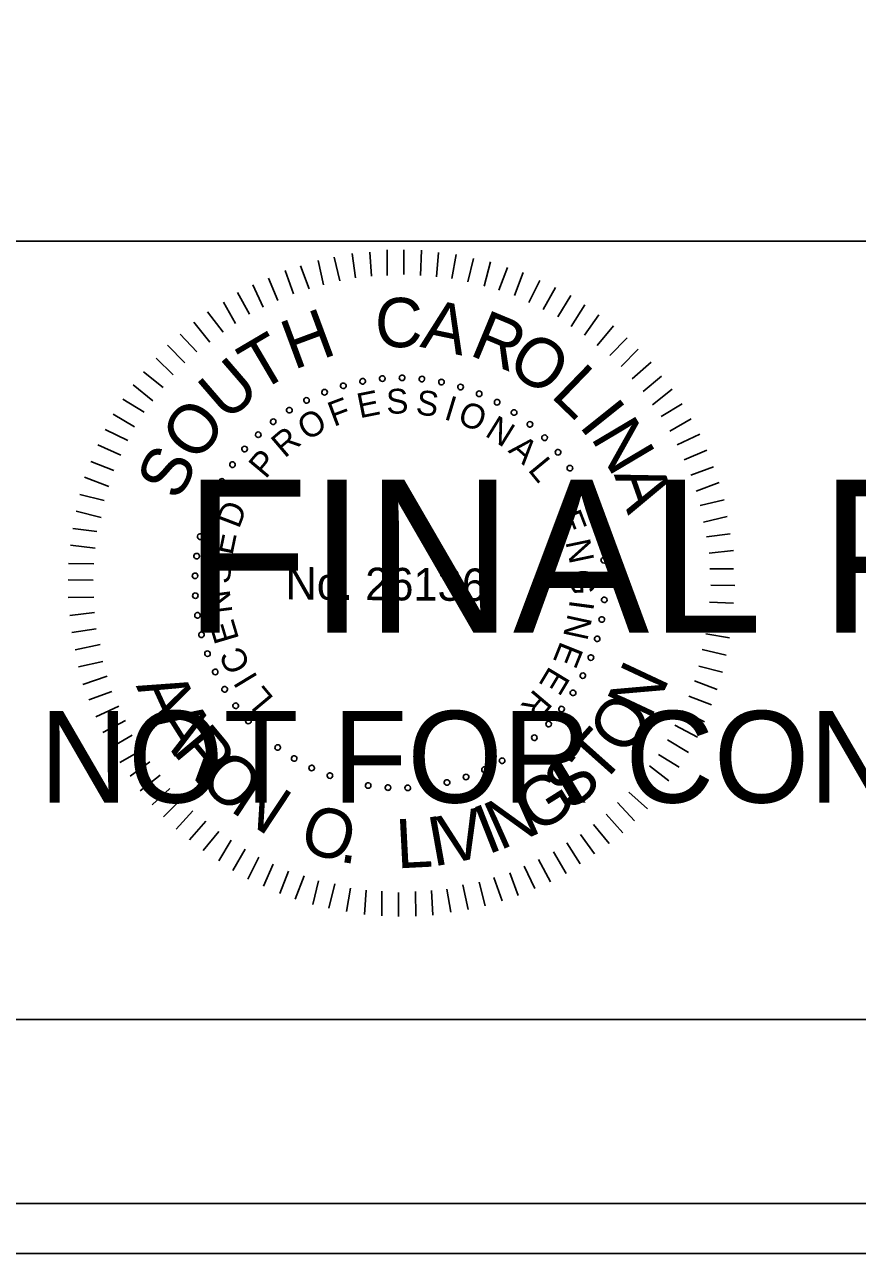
# Model space of a CAD drawing. Extents: x 967 to 1326, y 964 to 2864.
# Drawn here: x 1170.56 to 1189.3, y 2643.72 to 2671.36 of the extents above; entities that cross this region are included whole.
import ezdxf

# ---------------------------------------------------------------- set-up
doc = ezdxf.new("R2010")
doc.units = 0
for name, color, linetype in [('RD_PD_Final_TX', 7, 'Continuous'), ('RD_XS_TX_Elev_PR', 7, 'Continuous'), ('RD_XS_TX_Misc', 7, 'Continuous'), ('RD_XS_TX_ShdSlope', 7, 'Continuous')]:
    doc.layers.add(name, color=color, linetype=linetype)

msp = doc.modelspace()

# ---------------------------------------------------------------- linework, layer by layer
at = {"layer": 'RD_PD_Final_TX'}
for p, q in [((996.114, 2666.486), (1323.886, 2666.486)), ((1323.886, 2648.983), (996.114, 2648.983))]:
    msp.add_line(p, q, dxfattribs=at)
at = {"layer": 'RD_XS_TX_Elev_PR'}
for points in [[(967.409, 2643.72), (1326.285, 2643.72), (1326.285, 2863.72), (967.409, 2863.72)], [(988.525, 2644.84), (1326.285, 2644.84), (1326.285, 2862.6), (988.525, 2862.6)]]:
    msp.add_lwpolyline(points, close=True, dxfattribs=at)
at = {"layer": 'RD_XS_TX_ShdSlope'}
for p, q in [((1178.01, 2665.663), (1177.93, 2666.209)), ((1178.364, 2665.699), (1178.33, 2666.244)), ((1178.717, 2665.719), (1178.722, 2666.295)), ((1179.093, 2665.739), (1179.098, 2666.292)), ((1179.469, 2665.713), (1179.489, 2666.288)), ((1179.829, 2665.687), (1179.872, 2666.231)), ((1180.174, 2665.646), (1180.271, 2666.19)), ((1176.964, 2665.419), (1176.769, 2665.935)), ((1177.287, 2665.508), (1177.169, 2666.054)), ((1177.657, 2665.597), (1177.53, 2666.128)), ((1180.535, 2665.573), (1180.662, 2666.102)), ((1180.902, 2665.478), (1181.045, 2666.022)), ((1181.231, 2665.384), (1181.428, 2665.896)), ((1176.264, 2665.156), (1176.053, 2665.657)), ((1176.61, 2665.306), (1176.423, 2665.83)), ((1181.584, 2665.265), (1181.78, 2665.786)), ((1181.905, 2665.109), (1182.154, 2665.606)), ((1175.624, 2664.846), (1175.352, 2665.332)), ((1175.933, 2665.005), (1175.699, 2665.506)), ((1182.226, 2664.953), (1182.506, 2665.45)), ((1175.308, 2664.634), (1175.036, 2665.12)), ((1182.562, 2664.789), (1182.85, 2665.27)), ((1182.86, 2664.572), (1183.163, 2665.053)), ((1175.03, 2664.445), (1174.681, 2664.9)), ((1183.158, 2664.378), (1183.484, 2664.828)), ((1174.729, 2664.217), (1174.372, 2664.665)), ((1183.447, 2664.145), (1183.811, 2664.587)), ((1174.435, 2663.997), (1174.062, 2664.399)), ((1183.729, 2663.92), (1184.116, 2664.316)), ((1174.172, 2663.753), (1173.776, 2664.148)), ((1183.98, 2663.672), (1184.368, 2664.061)), ((1173.909, 2663.479), (1173.52, 2663.858)), ((1184.232, 2663.394), (1184.657, 2663.767)), ((1173.684, 2663.197), (1173.242, 2663.546)), ((1184.475, 2663.108), (1184.892, 2663.45)), ((1173.451, 2662.9), (1173.009, 2663.256)), ((1184.687, 2662.807), (1185.128, 2663.156)), ((1173.257, 2662.64), (1172.776, 2662.936)), ((1184.885, 2662.544), (1185.355, 2662.832)), ((1173.039, 2662.312), (1172.559, 2662.6)), ((1185.081, 2662.213), (1185.56, 2662.493)), ((1172.883, 2662.006), (1172.379, 2662.256)), ((1185.24, 2661.904), (1185.756, 2662.145)), ((1172.727, 2661.677), (1172.215, 2661.904)), ((1185.399, 2661.573), (1185.907, 2661.791)), ((1172.571, 2661.333), (1172.051, 2661.53)), ((1172.461, 2660.974), (1171.91, 2661.178)), ((1185.549, 2661.226), (1186.057, 2661.414)), ((1185.669, 2660.865), (1186.185, 2661.06)), ((1172.351, 2660.652), (1171.807, 2660.787)), ((1185.759, 2660.541), (1186.297, 2660.667)), ((1172.286, 2660.276), (1171.727, 2660.419)), ((1185.832, 2660.165), (1186.371, 2660.298)), ((1172.191, 2659.955), (1171.647, 2660.029)), ((1185.906, 2659.842), (1186.436, 2659.906)), ((1172.15, 2659.587), (1171.598, 2659.653)), ((1185.964, 2659.473), (1186.51, 2659.53)), ((1172.124, 2659.234), (1171.548, 2659.239)), ((1185.977, 2659.12), (1186.514, 2659.115)), ((1172.105, 2658.866), (1171.545, 2658.871)), ((1185.997, 2658.751), (1186.542, 2658.747)), ((1172.118, 2658.482), (1171.542, 2658.471)), ((1172.138, 2658.136), (1171.585, 2658.072)), ((1185.971, 2658.368), (1186.508, 2658.348)), ((1185.952, 2658.022), (1186.497, 2657.949)), ((1172.173, 2657.768), (1171.627, 2657.688)), ((1185.888, 2657.655), (1186.417, 2657.566)), ((1172.262, 2657.414), (1171.701, 2657.296)), ((1185.808, 2657.302), (1186.345, 2657.175)), ((1172.321, 2657.037), (1171.774, 2656.911)), ((1185.729, 2656.926), (1186.265, 2656.792)), ((1172.425, 2656.707), (1171.871, 2656.519)), ((1185.634, 2656.597), (1186.146, 2656.401)), ((1172.53, 2656.36), (1172.007, 2656.173)), ((1185.508, 2656.253), (1186.013, 2656.057)), ((1172.681, 2656.029), (1172.165, 2655.788)), ((1185.352, 2655.924), (1185.857, 2655.675)), ((1172.831, 2655.705), (1172.323, 2655.441)), ((1172.982, 2655.374), (1172.497, 2655.094)), ((1185.188, 2655.603), (1185.7, 2655.33)), ((1185.024, 2655.274), (1185.498, 2654.987)), ((1173.194, 2655.042), (1172.709, 2654.762)), ((1184.822, 2654.946), (1185.288, 2654.658)), ((1173.384, 2654.78), (1172.936, 2654.453)), ((1184.62, 2654.687), (1185.055, 2654.353)), ((1173.612, 2654.478), (1173.164, 2654.129)), ((1184.403, 2654.389), (1184.814, 2654.033)), ((1173.832, 2654.177), (1173.437, 2653.812)), ((1184.155, 2654.092), (1184.574, 2653.72)), ((1174.091, 2653.945), (1173.689, 2653.541)), ((1183.899, 2653.864), (1184.28, 2653.454)), ((1174.35, 2653.674), (1173.97, 2653.263)), ((1174.64, 2653.442), (1174.275, 2653.022)), ((1183.644, 2653.597), (1184.024, 2653.18)), ((1174.937, 2653.209), (1174.58, 2652.782)), ((1183.065, 2653.141), (1183.384, 2652.709)), ((1183.358, 2653.37), (1183.715, 2652.944)), ((1175.212, 2653.014), (1174.932, 2652.549)), ((1182.764, 2652.952), (1183.059, 2652.482)), ((1175.525, 2652.812), (1175.245, 2652.331)), ((1175.83, 2652.633), (1175.588, 2652.136)), ((1182.463, 2652.755), (1182.743, 2652.269)), ((1176.159, 2652.477), (1175.94, 2651.98)), ((1176.503, 2652.321), (1176.307, 2651.816)), ((1181.8, 2652.431), (1182.041, 2651.93)), ((1182.124, 2652.581), (1182.396, 2652.08)), ((1176.855, 2652.211), (1176.651, 2651.69)), ((1177.177, 2652.1), (1177.05, 2651.572)), ((1177.545, 2652.036), (1177.409, 2651.484)), ((1180.791, 2652.07), (1180.926, 2651.54)), ((1181.122, 2652.175), (1181.31, 2651.652)), ((1181.476, 2652.28), (1181.664, 2651.771)), ((1177.897, 2651.933), (1177.808, 2651.412)), ((1178.25, 2651.892), (1178.207, 2651.34)), ((1178.603, 2651.866), (1178.598, 2651.313)), ((1178.978, 2651.84), (1178.974, 2651.295)), ((1179.355, 2651.86), (1179.365, 2651.307)), ((1179.715, 2651.88), (1179.749, 2651.327)), ((1180.061, 2651.915), (1180.149, 2651.393)), ((1180.423, 2652.012), (1180.541, 2651.458))]:
    msp.add_line(p, q, dxfattribs=at)
for centre, start, end in [((1178.168, 2663.337), 10.6038, 190.6038), ((1178.609, 2663.397), 5.0653, 185.0653), ((1178.609, 2663.397), 185.0653, 5.0653), ((1179.055, 2663.414), 359.5268, 179.5268), ((1179.055, 2663.414), 179.5268, 359.5268), ((1179.5, 2663.388), 353.9884, 173.9884), ((1179.5, 2663.388), 173.9884, 353.9884), ((1179.94, 2663.319), 348.4499, 168.4499), ((1177.312, 2663.091), 21.6807, 201.6807), ((1177.312, 2663.091), 201.6807, 21.6807), ((1177.734, 2663.235), 16.1422, 196.1422), ((1177.734, 2663.235), 196.1422, 16.1422), ((1178.168, 2663.337), 190.6038, 10.6038), ((1179.94, 2663.319), 168.4499, 348.4499), ((1180.372, 2663.208), 162.9114, 342.9114), ((1180.372, 2663.208), 342.9114, 162.9114), ((1180.79, 2663.056), 337.373, 157.373), ((1176.906, 2662.908), 27.2191, 207.2191), ((1176.906, 2662.908), 207.2191, 27.2191), ((1180.79, 2663.056), 157.373, 337.373), ((1181.193, 2662.864), 151.8345, 331.8345), ((1181.193, 2662.864), 331.8345, 151.8345), ((1176.52, 2662.686), 32.7576, 212.7576), ((1176.52, 2662.686), 212.7576, 32.7576), ((1181.574, 2662.634), 146.2961, 326.2961), ((1181.574, 2662.634), 326.2961, 146.2961), ((1176.156, 2662.428), 38.2961, 218.2961), ((1176.156, 2662.428), 218.2961, 38.2961), ((1181.932, 2662.368), 140.7576, 320.7576), ((1181.932, 2662.368), 320.7576, 140.7576), ((1175.82, 2662.135), 43.8345, 223.8345), ((1175.82, 2662.135), 223.8345, 43.8345), ((1182.263, 2662.069), 135.2191, 315.2191), ((1182.263, 2662.069), 315.2191, 135.2191), ((1175.513, 2661.812), 49.373, 229.373), ((1175.513, 2661.812), 229.373, 49.373), ((1182.563, 2661.74), 129.6807, 309.6807), ((1182.563, 2661.74), 309.6807, 129.6807), ((1175.239, 2661.461), 54.9114, 234.9114), ((1175.239, 2661.461), 234.9114, 54.9114), ((1182.83, 2661.383), 124.1422, 304.1422), ((1182.83, 2661.383), 304.1422, 124.1422), ((1175, 2661.085), 60.4499, 240.4499), ((1175, 2661.085), 240.4499, 60.4499), ((1183.061, 2661.002), 118.6038, 298.6038), ((1183.061, 2661.002), 298.6038, 118.6038), ((1174.798, 2660.687), 65.9884, 245.9884), ((1174.798, 2660.687), 245.9884, 65.9884), ((1183.255, 2660.601), 113.0653, 293.0653), ((1183.255, 2660.601), 293.0653, 113.0653), ((1174.636, 2660.272), 71.5268, 251.5268), ((1174.636, 2660.272), 251.5268, 71.5268), ((1183.408, 2660.182), 107.5268, 287.5268), ((1183.408, 2660.182), 287.5268, 107.5268), ((1174.514, 2659.843), 77.0653, 257.0653), ((1174.514, 2659.843), 257.0653, 77.0653), ((1183.521, 2659.751), 101.9884, 281.9884), ((1183.521, 2659.751), 281.9884, 101.9884), ((1174.435, 2659.405), 82.6038, 262.6038), ((1174.435, 2659.405), 262.6038, 82.6038), ((1183.592, 2659.311), 96.4499, 276.4499), ((1183.592, 2659.311), 276.4499, 96.4499), ((1174.398, 2658.961), 88.1422, 268.1422), ((1174.398, 2658.961), 268.1422, 88.1422), ((1183.619, 2658.866), 90.9114, 270.9114), ((1183.619, 2658.866), 270.9114, 90.9114), ((1174.404, 2658.515), 93.6807, 273.6807), ((1174.404, 2658.515), 273.6807, 93.6807), ((1183.604, 2658.421), 85.373, 265.373), ((1183.604, 2658.421), 265.373, 85.373), ((1174.453, 2658.072), 99.2191, 279.2191), ((1174.453, 2658.072), 279.2191, 99.2191), ((1183.546, 2657.979), 79.8345, 259.8345), ((1183.546, 2657.979), 259.8345, 79.8345), ((1174.545, 2657.636), 104.7576, 284.7576), ((1174.545, 2657.636), 284.7576, 104.7576), ((1183.445, 2657.545), 74.2961, 254.2961), ((1183.445, 2657.545), 254.2961, 74.2961), ((1174.678, 2657.211), 110.2961, 290.2961), ((1174.678, 2657.211), 290.2961, 110.2961), ((1183.303, 2657.122), 68.7576, 248.7576), ((1183.303, 2657.122), 248.7576, 68.7576), ((1174.852, 2656.8), 115.8345, 295.8345), ((1174.852, 2656.8), 295.8345, 115.8345), ((1183.121, 2656.716), 63.2191, 243.2191), ((1183.121, 2656.716), 243.2191, 63.2191), ((1175.065, 2656.409), 121.373, 301.373), ((1175.065, 2656.409), 301.373, 121.373), ((1182.9, 2656.328), 57.6807, 237.6807), ((1182.9, 2656.328), 237.6807, 57.6807), ((1175.314, 2656.039), 126.9114, 306.9114), ((1175.314, 2656.039), 306.9114, 126.9114), ((1182.643, 2655.964), 52.1422, 232.1422), ((1182.643, 2655.964), 232.1422, 52.1422), ((1175.598, 2655.696), 132.4499, 312.4499), ((1175.598, 2655.696), 312.4499, 132.4499), ((1182.353, 2655.627), 46.6038, 226.6038), ((1182.353, 2655.627), 226.6038, 46.6038), ((1175.914, 2655.381), 137.9884, 317.9884), ((1175.914, 2655.381), 317.9884, 137.9884), ((1182.03, 2655.319), 41.0653, 221.0653), ((1182.03, 2655.319), 221.0653, 41.0653), ((1176.258, 2655.099), 143.5268, 323.5268), ((1176.258, 2655.099), 323.5268, 143.5268), ((1181.68, 2655.043), 35.5268, 215.5268), ((1181.68, 2655.043), 215.5268, 35.5268), ((1176.629, 2654.851), 149.0653, 329.0653), ((1176.629, 2654.851), 329.0653, 149.0653), ((1181.305, 2654.803), 29.9884, 209.9884), ((1181.305, 2654.803), 209.9884, 29.9884), ((1177.021, 2654.639), 154.6038, 334.6038), ((1177.021, 2654.639), 334.6038, 154.6038), ((1177.432, 2654.467), 340.1422, 160.1422), ((1180.908, 2654.6), 24.4499, 204.4499), ((1180.908, 2654.6), 204.4499, 24.4499), ((1177.432, 2654.467), 160.1422, 340.1422), ((1177.858, 2654.335), 165.6807, 345.6807), ((1177.858, 2654.335), 345.6807, 165.6807), ((1178.294, 2654.245), 351.2191, 171.2191), ((1178.294, 2654.245), 171.2191, 351.2191), ((1178.737, 2654.198), 356.7576, 176.7576), ((1179.183, 2654.193), 2.2961, 182.2961), ((1179.627, 2654.232), 7.8345, 187.8345), ((1180.065, 2654.313), 13.373, 193.373), ((1180.065, 2654.313), 193.373, 13.373), ((1180.494, 2654.436), 18.9114, 198.9114), ((1180.494, 2654.436), 198.9114, 18.9114), ((1178.737, 2654.198), 176.7576, 356.7576), ((1179.183, 2654.193), 182.2961, 2.2961), ((1179.627, 2654.232), 187.8345, 7.8345)]:
    msp.add_arc(centre, 0.0627, start, end, dxfattribs=at)

# ---------------------------------------------------------------- texts
at = {"layer": 'RD_XS_TX_Misc'}
for s, height, p in [('FINAL PLANS', 3.4375, (1174.145, 2657.685)), ('NOT FOR CONSTRUCTION', 2.0625, (1170.901, 2653.86))]:
    msp.add_text(s, height=height, dxfattribs=at).set_placement(p)
at = {"layer": 'RD_XS_TX_ShdSlope'}
for s, height, rotation, p in [('C', 1.11, 359.5482, (1178.442, 2664.108)), ('A', 1.11, 348.1981, (1179.439, 2664.115)), ('H', 1.11, 20.3637, (1176.614, 2663.587)), ('R', 1.11, 337.4344, (1180.541, 2663.937)), ('T', 1.11, 30.4992, (1175.828, 2663.072)), ('O', 1.108, 326.5869, (1181.366, 2663.609)), ('U', 1.11, 40.8022, (1175.102, 2662.403)), ('L', 1.11, 315.9488, (1182.373, 2663.003)), ('E', 0.557, 11.4103, (1178.103, 2662.503)), ('S', 0.557, 2.208, (1178.709, 2662.601)), ('S', 0.557, 352.6608, (1179.346, 2662.599)), ('O', 1.11, 52.0267, (1174.435, 2661.474)), ('F', 0.557, 20.6127, (1177.52, 2662.309)), ('I', 0.557, 343.1136, (1179.975, 2662.491)), ('O', 0.557, 338.4392, (1180.274, 2662.401)), ('I', 1.11, 308.6613, (1183.011, 2662.338)), ('O', 0.557, 30.8477, (1176.917, 2661.987)), ('N', 0.557, 328.2042, (1180.896, 2662.12)), ('R', 0.557, 40.3949, (1176.415, 2661.594)), ('N', 1.11, 300.7037, (1183.285, 2662.075)), ('A', 0.557, 318.657, (1181.424, 2661.762)), ('S', 1.108, 63.2511, (1174.029, 2660.619)), ('P', 0.557, 49.9421, (1175.985, 2661.124)), ('L', 0.557, 309.4546, (1181.869, 2661.339)), ('A', 1.11, 289.4792, (1183.814, 2661.243)), ('D', 0.557, 69.0364, (1175.386, 2660.003)), ('E', 0.557, 291.049, (1182.53, 2660.307)), ('E', 0.557, 78.2388, (1175.238, 2659.407)), ('N', 0.557, 281.8466, (1182.728, 2659.726)), ('S', 0.557, 87.786, (1175.187, 2658.772)), ('No. 26136', 0.7311, 359.5268, (1176.429, 2658.43)), ('G', 0.557, 272.2995, (1182.833, 2659.097)), ('N', 0.557, 97.3332, (1175.242, 2658.137)), ('I', 0.557, 262.4084, (1182.83, 2658.437)), ('E', 0.557, 106.5355, (1175.394, 2657.541)), ('N', 0.557, 257.7339, (1182.789, 2658.127)), ('C', 0.557, 116.4266, (1175.661, 2656.938)), ('E', 0.557, 248.1867, (1182.628, 2657.511)), ('N', 1.105, 64.8922, (1184.632, 2655.684)), ('I', 0.557, 121.1011, (1175.823, 2656.67)), ('E', 0.557, 238.9844, (1182.378, 2656.949)), ('A', 1.105, 294.7297, (1173.062, 2656.486)), ('L', 0.557, 129.9595, (1176.187, 2656.204)), ('R', 0.557, 229.782, (1182.041, 2656.435)), ('O', 1.105, 56.2059, (1184.102, 2654.874)), ('A', 1.105, 302.2892, (1173.414, 2655.72)), ('R', 1.105, 309.8487, (1173.865, 2655.007)), ('T', 1.105, 48.2685, (1183.515, 2654.211)), ('O', 1.105, 317.7861, (1174.434, 2654.33)), ('S', 1.105, 40.3311, (1182.842, 2653.636)), ('N', 1.105, 326.4725, (1175.158, 2653.686)), ('G', 1.105, 32.0198, (1182.059, 2653.14)), ('N', 1.105, 24.0824, (1181.252, 2652.776)), ('O', 1.105, 342.3472, (1176.697, 2652.82)), ('V', 1.105, 12.7741, (1180.033, 2652.457)), ('I', 1.105, 21.4605, (1180.976, 2652.681)), ('L', 1.105, 2.9677, (1178.943, 2652.379)), ('I', 1.105, 10.1523, (1179.743, 2652.418)), ('.', 1.105, 351.0336, (1177.623, 2652.536))]:
    msp.add_text(s, height=height, rotation=rotation, dxfattribs=at).set_placement(p)

doc.saveas('drawing.dxf')
